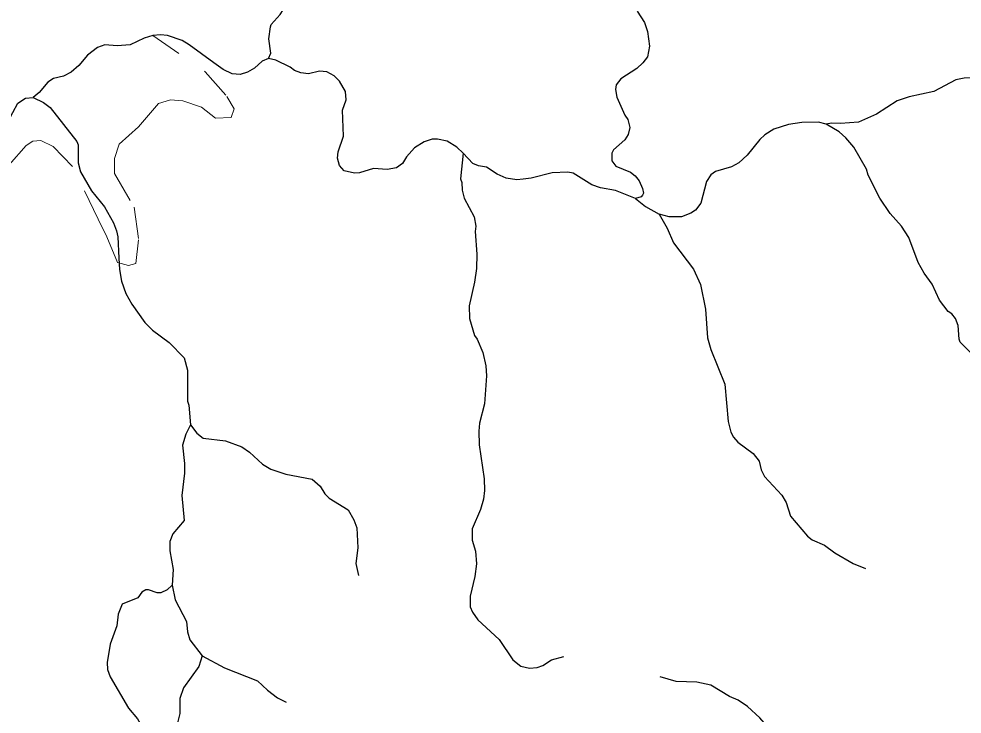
# Model space of a CAD drawing. Extents: x 320.3 to 346.3, y 7455.4 to 7483.3.
# Drawn here: x 340.058 to 343.068, y 7471.246 to 7473.464 of the extents above; entities that cross this region are included whole.
import ezdxf

# ---------------------------------------------------------------- set-up
doc = ezdxf.new("R2010")
doc.units = 0
doc.header["$LTSCALE"] = 0.032
doc.linetypes.add('SHORT_DASHED', pattern=[2.7, 1.5, -1.2])
doc.layers.add('21', color=7, linetype='SHORT_DASHED', lineweight=13)
doc.layers.add('7', color=7, linetype='Continuous', lineweight=25)

msp = doc.modelspace()

# ---------------------------------------------------------------- linework, layer by layer
at = {"layer": '21'}
msp.add_lwpolyline([(340.4853, 7473.4106), (340.6522, 7473.2955), (340.7216, 7473.2169), (340.7447, 7473.1776), (340.7355, 7473.1498), (340.6846, 7473.1475), (340.6407, 7473.1822), (340.5806, 7473.203), (340.5413, 7473.2054), (340.503, 7473.1943), (340.4396, 7473.1198), (340.3772, 7473.0644), (340.3627, 7473.0185), (340.3627, 7472.9713), (340.4257, 7472.8631), (340.4396, 7472.7591), (340.4309, 7472.6839), (340.4073, 7472.6774), (340.3726, 7472.6874), (340.3379, 7472.7683), (340.3102, 7472.8256), (340.2289, 7472.9936), (340.1672, 7473.0565), (340.1279, 7473.0762), (340.1021, 7473.0736), (340.0807, 7473.0605), (340.0269, 7472.9988)], dxfattribs=at)
at = {"layer": '7'}
for points in [[(340.8539, 7473.3378), (340.8613, 7473.3549), (340.8548, 7473.4001), (340.8602, 7473.4388), (340.8628, 7473.4462), (340.8917, 7473.4775), (340.9013, 7473.4934), (340.9146, 7473.5612)], [(342.0304, 7473.489), (342.0539, 7473.4527), (342.0639, 7473.4234), (342.0696, 7473.377), (342.0634, 7473.3426), (342.0491, 7473.3238), (342.0301, 7473.3062), (341.9784, 7473.2731), (341.964, 7473.2539), (341.9614, 7473.2387), (341.9653, 7473.2142), (341.9916, 7473.1564), (342.0006, 7473.1433), (342.0077, 7473.1175), (342.0023, 7473.0954), (341.9908, 7473.0777), (341.955, 7473.0466), (341.9493, 7473.0354), (341.9493, 7473.011), (341.963, 7472.9941), (342.0094, 7472.975), (342.0246, 7472.963), (342.037, 7472.9471), (342.0477, 7472.9229), (342.0506, 7472.9082), (342.0481, 7472.9022), (342.0436, 7472.8964), (342.0255, 7472.8916)], [(340.8539, 7473.3378), (340.8343, 7473.3294), (340.8097, 7473.3066), (340.7872, 7473.294), (340.764, 7473.2862), (340.7379, 7473.2884), (340.7097, 7473.3024), (340.6798, 7473.3242), (340.601, 7473.3816), (340.5788, 7473.3948), (340.5324, 7473.4106), (340.5101, 7473.4133), (340.4853, 7473.4106), (340.4575, 7473.4022), (340.4125, 7473.381), (340.3713, 7473.3783), (340.332, 7473.3814), (340.3088, 7473.3724), (340.2767, 7473.348), (340.249, 7473.3152), (340.2242, 7473.2942), (340.2005, 7473.2814), (340.1683, 7473.2738), (340.1496, 7473.2623), (340.1227, 7473.2292), (340.1036, 7473.2135)], [(341.4749, 7473.0358), (341.4556, 7473.0543), (341.4241, 7473.0742), (341.3939, 7473.0803), (341.3762, 7473.0799), (341.3513, 7473.0722), (341.32, 7473.0529), (341.2947, 7473.0236), (341.2816, 7473.0022), (341.2625, 7472.9884), (341.2332, 7472.9841), (341.1896, 7472.9866), (341.1445, 7472.9732), (341.1289, 7472.9715), (341.0957, 7472.9797), (341.0804, 7472.9959), (341.0746, 7473.0198), (341.0762, 7473.0401), (341.0933, 7473.0897), (341.09, 7473.1724), (341.1023, 7473.2061), (341.0997, 7473.2319), (341.0811, 7473.2654), (341.0641, 7473.2826), (341.0401, 7473.2952), (341.0174, 7473.2975), (340.982, 7473.2887), (340.9579, 7473.2919), (340.9377, 7473.2989), (340.9236, 7473.3097), (340.8774, 7473.3323), (340.8539, 7473.3378)], [(343.1925, 7473.2914), (343.1657, 7473.2903), (343.126, 7473.2762), (343.0738, 7473.275), (343.0473, 7473.2697), (342.9776, 7473.2325), (342.8989, 7473.2156), (342.8608, 7473.2026), (342.794, 7473.1606), (342.7374, 7473.1343), (342.6792, 7473.1298), (342.6508, 7473.1318), (342.634, 7473.1282)], [(339.5251, 7473.0387), (339.5681, 7473.0366), (339.5917, 7473.0392), (339.6125, 7473.0483), (339.642, 7473.0719), (339.6731, 7473.0853), (339.7018, 7473.0864), (339.7401, 7473.0743), (339.7594, 7473.0728), (339.7828, 7473.0779), (339.8341, 7473.1059), (339.8645, 7473.116), (339.9416, 7473.124), (339.9608, 7473.1208), (339.9967, 7473.1226), (340.0223, 7473.1356), (340.0546, 7473.1954), (340.0788, 7473.2111), (340.1036, 7473.2135)], [(340.1036, 7473.2135), (340.1363, 7473.1969), (340.158, 7473.1809), (340.2429, 7473.0731), (340.2466, 7473.062), (340.2469, 7473.0044), (340.2538, 7472.9764), (340.2891, 7472.916), (340.3312, 7472.8647), (340.3598, 7472.8138), (340.3696, 7472.7884), (340.3737, 7472.7693), (340.3769, 7472.7009), (340.3786, 7472.6644), (340.3855, 7472.6277), (340.3995, 7472.5885), (340.4176, 7472.5537), (340.4593, 7472.4951), (340.4839, 7472.4715), (340.537, 7472.4319), (340.5852, 7472.3823), (340.5958, 7472.3435), (340.5962, 7472.2449), (340.6003, 7472.2319), (340.6052, 7472.1692)], [(342.634, 7473.1282), (342.6096, 7473.1341), (342.5564, 7473.1335), (342.5132, 7473.1271), (342.4664, 7473.1119), (342.438, 7473.0942), (342.422, 7473.0798), (342.3812, 7473.0298), (342.355, 7473.0044), (342.3314, 7472.9923), (342.2803, 7472.9777), (342.2656, 7472.967), (342.2522, 7472.9455), (342.2336, 7472.8759), (342.2163, 7472.8536), (342.2019, 7472.8439), (342.1722, 7472.8325), (342.1329, 7472.8321), (342.1006, 7472.8414)], [(343.1033, 7472.3909), (343.0618, 7472.4329), (343.0579, 7472.4429), (343.0551, 7472.4863), (343.0459, 7472.5086), (343.0348, 7472.5229), (343.0226, 7472.5308), (342.9953, 7472.5669), (342.9722, 7472.6175), (342.946, 7472.6528), (342.9269, 7472.6873), (342.8977, 7472.7663), (342.8739, 7472.803), (342.8379, 7472.8433), (342.8045, 7472.892), (342.7675, 7472.9654), (342.7624, 7472.9844), (342.7215, 7473.0545), (342.6968, 7473.0849), (342.6755, 7473.1033), (342.634, 7473.1282)], [(341.4749, 7473.0358), (341.4666, 7472.9534), (341.471, 7472.9418), (341.4724, 7472.9172), (341.4782, 7472.8918), (341.5106, 7472.8329), (341.5159, 7472.8026), (341.5133, 7472.7855), (341.5192, 7472.7132), (341.5177, 7472.6683), (341.5121, 7472.624), (341.4949, 7472.5483), (341.4955, 7472.5088), (341.5121, 7472.4537), (341.5201, 7472.442), (341.5377, 7472.3996), (341.5474, 7472.3568), (341.5498, 7472.3252), (341.5435, 7472.2364), (341.528, 7472.1748), (341.5251, 7472.1494), (341.526, 7472.1056), (341.5424, 7471.9965), (341.5431, 7471.96), (341.54, 7471.9325), (341.5306, 7471.8991), (341.5036, 7471.837), (341.5041, 7471.801), (341.5144, 7471.7664), (341.5178, 7471.7258), (341.5131, 7471.6858), (341.4979, 7471.6221), (341.4977, 7471.5884), (341.5052, 7471.5716), (341.5227, 7471.5476), (341.5898, 7471.4843), (341.6338, 7471.42), (341.6596, 7471.3989), (341.6874, 7471.3931), (341.7112, 7471.3949), (341.7295, 7471.4013), (341.7575, 7471.4197), (341.797, 7471.4306)], [(342.0255, 7472.8916), (341.9619, 7472.9163), (341.9136, 7472.9255), (341.8861, 7472.9344), (341.826, 7472.972), (341.8097, 7472.9754), (341.7592, 7472.9734), (341.6919, 7472.9556), (341.6665, 7472.9523), (341.6465, 7472.9508), (341.6128, 7472.9561), (341.5838, 7472.969), (341.5499, 7472.9909), (341.5243, 7472.9948), (341.5067, 7473.0024), (341.4749, 7473.0358)], [(342.0255, 7472.8916), (342.057, 7472.8657), (342.1006, 7472.8414)], [(342.1006, 7472.8414), (342.1263, 7472.7966), (342.1467, 7472.7499), (342.2099, 7472.6659), (342.2331, 7472.6172), (342.2491, 7472.5376), (342.2553, 7472.4467), (342.2659, 7472.4096), (342.3104, 7472.2986), (342.3213, 7472.1796), (342.3294, 7472.1459), (342.3376, 7472.1297), (342.3521, 7472.1142), (342.4004, 7472.0772), (342.4203, 7472.0534), (342.4264, 7472.0259), (342.4371, 7472.0038), (342.492, 7471.9448), (342.506, 7471.9215), (342.5194, 7471.8774), (342.5739, 7471.814), (342.5895, 7471.8028), (342.6286, 7471.7855), (342.6619, 7471.7603), (342.7204, 7471.7263), (342.7592, 7471.7106)], [(340.6052, 7472.1692), (340.5903, 7472.1394), (340.5798, 7472.1044), (340.5861, 7472.0458), (340.5862, 7472.0149), (340.5773, 7471.9432), (340.5851, 7471.8635), (340.5486, 7471.8212), (340.5389, 7471.7973), (340.5398, 7471.7669), (340.5497, 7471.7073), (340.5465, 7471.6575)], [(340.6052, 7472.1692), (340.6259, 7472.1422), (340.646, 7472.127), (340.7165, 7472.1178), (340.7696, 7472.0994), (340.7936, 7472.0823), (340.8356, 7472.0439), (340.8617, 7472.0273), (340.9097, 7472.0115), (340.9936, 7471.9959), (341.0186, 7471.9734), (341.0342, 7471.9494), (341.0474, 7471.9353), (341.1082, 7471.8982), (341.127, 7471.8656), (341.1365, 7471.8401), (341.1388, 7471.7772), (341.1333, 7471.7264), (341.1413, 7471.688)], [(340.5465, 7471.6575), (340.5307, 7471.6427), (340.5107, 7471.6328), (340.4993, 7471.6329), (340.4717, 7471.6431), (340.463, 7471.6431), (340.4505, 7471.6351), (340.437, 7471.617), (340.3878, 7471.5971), (340.374, 7471.5652), (340.3702, 7471.528), (340.3492, 7471.4691), (340.3399, 7471.4106), (340.341, 7471.3886), (340.3486, 7471.3651), (340.4079, 7471.2651), (340.4358, 7471.2317), (340.4495, 7471.2085)], [(340.5465, 7471.6575), (340.5569, 7471.6106), (340.5928, 7471.5413), (340.5961, 7471.5088), (340.6035, 7471.4838), (340.6429, 7471.4321)], [(340.6429, 7471.4321), (340.6321, 7471.3986), (340.5829, 7471.3306), (340.5708, 7471.2959), (340.5716, 7471.2481), (340.5624, 7471.2141), (340.556, 7471.1605), (340.5919, 7471.0943)], [(340.6429, 7471.4321), (340.7134, 7471.3942), (340.8191, 7471.353), (340.8513, 7471.3225), (340.8834, 7471.298), (340.9104, 7471.2842)], [(342.8164, 7470.9185), (342.7887, 7470.9609), (342.7729, 7470.9682), (342.7526, 7470.9717), (342.7055, 7470.9861), (342.6642, 7471.0078), (342.6428, 7471.027), (342.6307, 7471.0436), (342.5977, 7471.1079), (342.5743, 7471.1424), (342.5505, 7471.1556), (342.5032, 7471.1701), (342.4699, 7471.1889), (342.4431, 7471.2105), (342.4223, 7471.2344), (342.3825, 7471.2706), (342.3526, 7471.2912), (342.3248, 7471.3028), (342.2661, 7471.3382), (342.2205, 7471.3484), (342.1555, 7471.3499), (342.1044, 7471.3654)]]:
    msp.add_lwpolyline(points, dxfattribs=at)

doc.saveas('drawing.dxf')
